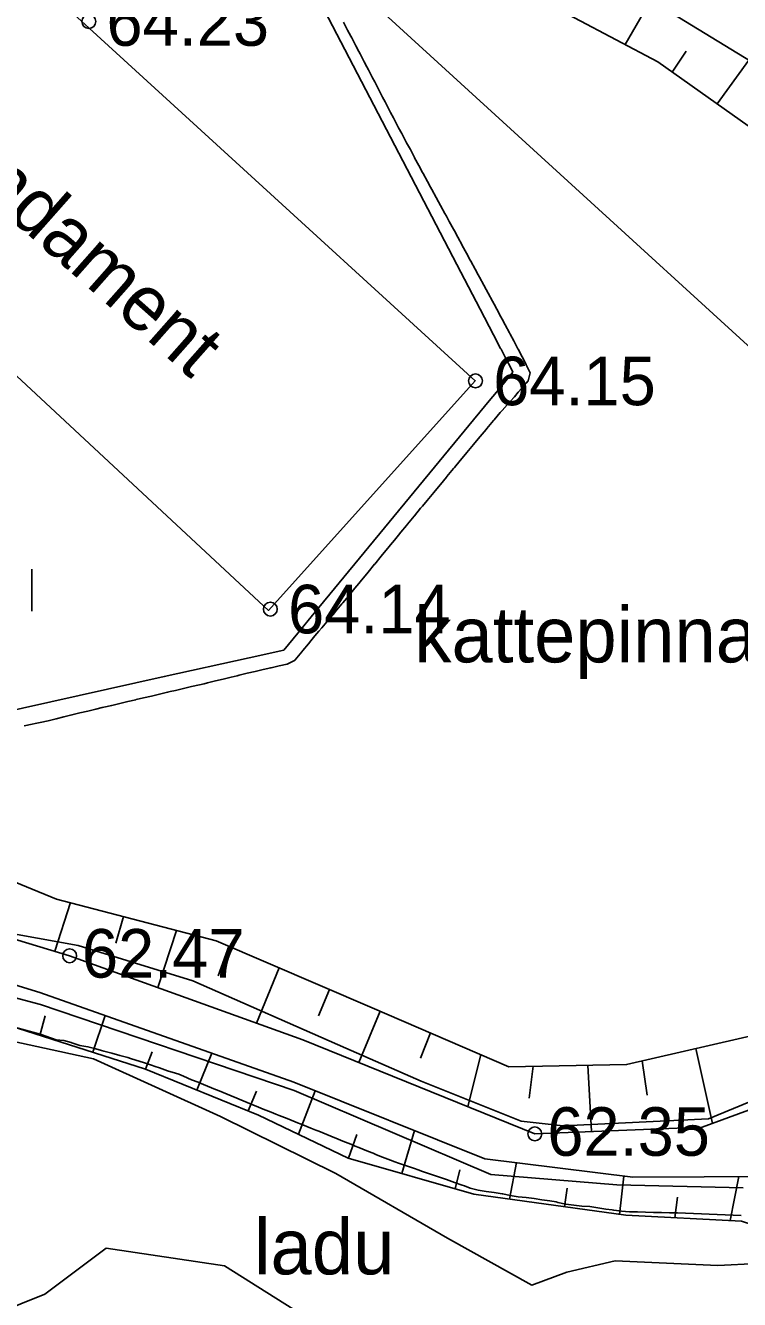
# Model space of a CAD drawing. Extents: x 530818 to 531740, y 6542340 to 6544024.
# Drawn here: x 531248 to 531273.72, y 6543378.16 to 6543424.07 of the extents above; entities that cross this region are included whole.
import ezdxf

# ---------------------------------------------------------------- set-up
doc = ezdxf.new("R2010")
doc.units = 0
for name, color, linetype in [('HALJASTUS', 7, 'Continuous'), ('hHOONED', 7, 'Continuous'), ('Kaevandamise ala', 7, 'Continuous'), ('Kataster', 7, 'Continuous'), ('KORGUSED', 7, 'Continuous'), ('Kõrguspunkt', 7, 'Continuous'), ('Ladu', 7, 'Continuous'), ('RELJEEF', 7, 'Continuous'), ('VEEKOGU', 7, 'Continuous')]:
    doc.layers.add(name, color=color, linetype=linetype)

msp = doc.modelspace()

# ---------------------------------------------------------------- linework, layer by layer
at = {"layer": 'HALJASTUS'}
msp.add_line((531248.23, 6543404.482), (531248.23, 6543402.96), dxfattribs=at)
at = {"layer": 'hHOONED'}
msp.add_lwpolyline([(531245.003, 6543428.811), (531264.201, 6543411.268), (531256.754, 6543402.993), (531237.721, 6543420.702), (531245.003, 6543428.811)], dxfattribs=at)
at = {"layer": 'Kaevandamise ala'}
for points in [[(531259.454, 6543424.191), (531259.604, 6543423.903), (531259.718, 6543423.685), (531259.753, 6543423.616), (531259.903, 6543423.329), (531260.005, 6543423.134), (531260.053, 6543423.042), (531260.202, 6543422.754), (531260.292, 6543422.582), (531260.352, 6543422.467), (531260.501, 6543422.18), (531260.579, 6543422.031), (531260.651, 6543421.893), (531260.8, 6543421.606), (531260.866, 6543421.48), (531260.952, 6543421.318), (531261.099, 6543421.031), (531261.153, 6543420.928), (531261.255, 6543420.744), (531261.398, 6543420.457), (531261.44, 6543420.377), (531261.559, 6543420.17), (531261.702, 6543419.882), (531261.727, 6543419.833), (531261.864, 6543419.595), (531262.01, 6543419.308), (531262.014, 6543419.3), (531262.17, 6543419.021), (531262.301, 6543418.772), (531262.322, 6543418.733), (531262.478, 6543418.446), (531262.588, 6543418.245), (531262.635, 6543418.159), (531262.791, 6543417.872), (531262.875, 6543417.718), (531262.948, 6543417.585), (531263.104, 6543417.297), (531263.162, 6543417.191), (531263.26, 6543417.01), (531263.417, 6543416.723), (531263.449, 6543416.664), (531263.573, 6543416.436), (531263.729, 6543416.149), (531263.736, 6543416.136), (531263.885, 6543415.861), (531264.023, 6543415.608), (531264.041, 6543415.574), (531264.197, 6543415.287), (531264.31, 6543415.08), (531264.353, 6543415), (531264.51, 6543414.712), (531264.597, 6543414.552), (531264.666, 6543414.425), (531264.821, 6543414.138), (531264.884, 6543414.02), (531264.974, 6543413.851), (531265.128, 6543413.564), (531265.171, 6543413.482), (531265.281, 6543413.276), (531265.434, 6543412.989), (531265.458, 6543412.944), (531265.586, 6543412.702), (531265.737, 6543412.415), (531265.745, 6543412.401), (531265.889, 6543412.128), (531266.032, 6543411.852), (531266.038, 6543411.84), (531266.184, 6543411.553), (531266.106, 6543411.266), (531266.032, 6543411.181), (531265.855, 6543410.979), (531265.745, 6543410.85), (531265.611, 6543410.691), (531265.458, 6543410.519), (531265.357, 6543410.404), (531265.171, 6543410.195), (531265.103, 6543410.117), (531264.884, 6543409.86), (531264.859, 6543409.83), (531264.619, 6543409.543), (531264.597, 6543409.516), (531264.38, 6543409.255), (531264.31, 6543409.171), (531264.141, 6543408.968), (531264.023, 6543408.827), (531263.901, 6543408.681), (531263.736, 6543408.482), (531263.662, 6543408.394), (531263.449, 6543408.138), (531263.423, 6543408.107), (531263.183, 6543407.819), (531263.162, 6543407.793), (531262.947, 6543407.532), (531262.875, 6543407.446), (531262.709, 6543407.245), (531262.588, 6543407.098), (531262.472, 6543406.958), (531262.301, 6543406.75), (531262.235, 6543406.67), (531262.014, 6543406.402), (531261.998, 6543406.383), (531261.762, 6543406.096), (531261.727, 6543406.054), (531261.525, 6543405.809), (531261.44, 6543405.706), (531261.288, 6543405.522), (531261.153, 6543405.358), (531261.051, 6543405.234), (531260.866, 6543405.01), (531260.814, 6543404.947), (531260.579, 6543404.662), (531260.577, 6543404.66), (531260.34, 6543404.373), (531260.292, 6543404.314), (531260.103, 6543404.086), (531260.005, 6543403.966), (531259.867, 6543403.798), (531259.718, 6543403.618), (531259.63, 6543403.511), (531259.431, 6543403.27), (531259.393, 6543403.224), (531259.156, 6543402.937), (531259.144, 6543402.922), (531258.915, 6543402.649), (531258.857, 6543402.581), (531258.67, 6543402.362), (531258.57, 6543402.244), (531258.428, 6543402.075), (531258.283, 6543401.9), (531258.19, 6543401.788), (531257.996, 6543401.548), (531257.957, 6543401.501), (531257.72, 6543401.213), (531257.709, 6543401.201), (531257.422, 6543401.057), (531257.135, 6543400.993), (531256.848, 6543400.929), (531256.834, 6543400.926), (531256.561, 6543400.863), (531256.274, 6543400.795), (531255.987, 6543400.727), (531255.7, 6543400.658), (531255.621, 6543400.639), (531255.413, 6543400.589), (531255.126, 6543400.519), (531254.839, 6543400.45), (531254.552, 6543400.38), (531254.432, 6543400.352), (531254.265, 6543400.312), (531253.978, 6543400.245), (531253.691, 6543400.178), (531253.404, 6543400.11), (531253.208, 6543400.065), (531253.117, 6543400.043), (531252.83, 6543399.976), (531252.543, 6543399.908), (531252.256, 6543399.841), (531251.985, 6543399.777), (531251.969, 6543399.774), (531251.682, 6543399.706), (531251.395, 6543399.639), (531251.108, 6543399.572), (531250.821, 6543399.504), (531250.761, 6543399.49), (531250.534, 6543399.435), (531250.247, 6543399.365), (531249.96, 6543399.296), (531249.673, 6543399.227), (531249.573, 6543399.203), (531249.386, 6543399.157), (531249.099, 6543399.086), (531248.812, 6543399.017), (531248.525, 6543398.953), (531248.353, 6543398.916), (531248.238, 6543398.891), (531247.951, 6543398.828)], [(531246.447, 6543388.289), (531248.525, 6543387.726), (531248.567, 6543387.714), (531249.099, 6543387.526), (531249.386, 6543387.495), (531249.644, 6543387.427), (531249.673, 6543387.409), (531249.96, 6543387.312), (531250.247, 6543387.269), (531250.534, 6543387.193), (531250.736, 6543387.14), (531250.821, 6543387.107), (531251.108, 6543387.041), (531251.395, 6543386.96), (531251.682, 6543386.886), (531251.788, 6543386.853), (531251.969, 6543386.79), (531252.256, 6543386.704), (531252.543, 6543386.609), (531252.674, 6543386.565), (531252.83, 6543386.507), (531253.117, 6543386.406), (531253.404, 6543386.315), (531253.524, 6543386.278), (531253.691, 6543386.208), (531253.978, 6543386.085), (531254.221, 6543385.991), (531254.265, 6543385.973), (531254.552, 6543385.855), (531254.839, 6543385.736), (531254.917, 6543385.704), (531255.126, 6543385.617), (531255.413, 6543385.499), (531255.612, 6543385.417), (531255.7, 6543385.38), (531255.987, 6543385.262), (531256.274, 6543385.143), (531256.307, 6543385.129), (531256.561, 6543385.025), (531256.848, 6543384.909), (531257.016, 6543384.842), (531257.135, 6543384.795), (531257.422, 6543384.681), (531257.709, 6543384.567), (531257.74, 6543384.555), (531257.996, 6543384.453), (531258.283, 6543384.34), (531258.464, 6543384.268), (531258.57, 6543384.226), (531258.857, 6543384.111), (531259.144, 6543383.994), (531259.176, 6543383.981), (531259.431, 6543383.874), (531259.718, 6543383.756), (531259.871, 6543383.693), (531260.005, 6543383.64), (531260.292, 6543383.524), (531260.579, 6543383.409), (531260.586, 6543383.406), (531260.866, 6543383.294), (531261.153, 6543383.179), (531261.301, 6543383.119), (531261.44, 6543383.075), (531261.727, 6543382.98), (531262.014, 6543382.879), (531262.14, 6543382.832), (531262.301, 6543382.779), (531262.588, 6543382.682), (531262.875, 6543382.583), (531262.986, 6543382.544), (531263.162, 6543382.484), (531263.449, 6543382.385), (531263.736, 6543382.286), (531263.819, 6543382.257), (531264.023, 6543382.18), (531264.31, 6543382.102), (531264.597, 6543382.055), (531264.884, 6543382.014), (531265.171, 6543381.973), (531265.193, 6543381.97), (531265.458, 6543381.912), (531265.745, 6543381.869), (531266.032, 6543381.838), (531266.319, 6543381.802), (531266.606, 6543381.759), (531266.893, 6543381.716), (531267.112, 6543381.683), (531267.18, 6543381.663), (531267.467, 6543381.601), (531267.754, 6543381.56), (531268.041, 6543381.533), (531268.328, 6543381.512), (531268.615, 6543381.471), (531268.902, 6543381.422), (531269.129, 6543381.396), (531269.189, 6543381.383), (531269.476, 6543381.345), (531269.763, 6543381.327), (531270.05, 6543381.319), (531270.337, 6543381.311), (531270.624, 6543381.303), (531270.911, 6543381.296), (531271.198, 6543381.29), (531271.485, 6543381.283), (531271.772, 6543381.272), (531272.059, 6543381.261), (531272.346, 6543381.25), (531272.633, 6543381.239), (531272.92, 6543381.227), (531273.207, 6543381.215), (531273.494, 6543381.203), (531273.781, 6543381.191)]]:
    msp.add_lwpolyline(points, dxfattribs=at)
at = {"layer": 'Kataster'}
msp.add_lwpolyline([(531060.93, 6543520.01), (531063.73, 6543525.33), (531132.3, 6543495.56), (531158.18, 6543518.3), (531311.6, 6543378.22), (531216.34, 6543342.89)], close=True, dxfattribs=at)
at = {"layer": 'Kõrguspunkt'}
for centre in [(531250.28, 6543424.21), (531264.21, 6543411.26), (531256.82, 6543403.04), (531249.59, 6543390.55), (531266.35, 6543384.13)]:
    msp.add_circle(centre, 0.25, dxfattribs=at)
at = {"layer": 'Ladu'}
for points in [[(531276.682, 6543379.026), (531275.799, 6543379.533), (531272.945, 6543379.388), (531269.244, 6543379.557), (531267.502, 6543379.146), (531266.244, 6543378.686), (531263.197, 6543380.38), (531259.181, 6543382.703), (531255.021, 6543384.759), (531250.449, 6543386.84), (531246.627, 6543387.663), (531242.588, 6543387.445), (531240.387, 6543386.356), (531239.293, 6543384.861)], [(531239.293, 6543384.861), (531237.436, 6543383.99), (531236.333, 6543382.393), (531236.71, 6543380.622), (531238.481, 6543378.532), (531243.154, 6543378.764), (531246.956, 6543377.661), (531248.698, 6543378.357), (531250.904, 6543380.012), (531255.171, 6543379.374), (531258.538, 6543377.254), (531261.934, 6543373.857), (531266.201, 6543372.26), (531270.874, 6543371.738), (531274.42, 6543370.242), (531278.339, 6543370.605), (531281.429, 6543372.666)]]:
    msp.add_lwpolyline(points, dxfattribs=at)
at = {"layer": 'RELJEEF'}
for p, q in [((531269.599, 6543423.378), (531270.528, 6543424.976)), ((531271.3, 6543422.381), (531271.795, 6543423.141)), ((531272.911, 6543421.239), (531274.062, 6543422.817)), ((531249.619, 6543392.463), (531249.061, 6543390.71)), ((531251.53, 6543391.964), (531251.252, 6543391.007)), ((531253.441, 6543391.465), (531252.77, 6543389.402)), ((531255.328, 6543390.894), (531254.937, 6543389.827)), ((531257.142, 6543390.113), (531256.319, 6543388.121)), ((531258.956, 6543389.332), (531258.556, 6543388.391)), ((531248.52, 6543387.681), (531248.706, 6543388.39)), ((531250.424, 6543387.074), (531250.868, 6543388.401)), ((531260.771, 6543388.55), (531260.003, 6543386.702)), ((531262.585, 6543387.769), (531262.235, 6543386.855)), ((531252.327, 6543386.467), (531252.56, 6543387.094)), ((531254.177, 6543385.712), (531254.709, 6543387.043)), ((531264.399, 6543386.988), (531263.93, 6543385.112)), ((531272.145, 6543387.203), (531272.746, 6543384.508)), ((531266.284, 6543386.568), (531266.149, 6543385.418)), ((531268.259, 6543386.604), (531268.386, 6543384.212)), ((531270.22, 6543386.76), (531270.395, 6543385.53)), ((531256.027, 6543384.958), (531256.318, 6543385.665)), ((531257.838, 6543384.116), (531258.438, 6543385.688)), ((531261.561, 6543382.703), (531262.01, 6543384.257)), ((531259.641, 6543383.256), (531259.936, 6543384.113)), ((531263.481, 6543382.149), (531263.645, 6543382.842)), ((531265.439, 6543381.778), (531265.689, 6543383.096)), ((531269.397, 6543381.23), (531269.56, 6543382.612)), ((531273.386, 6543381.013), (531273.698, 6543382.591)), ((531267.418, 6543381.504), (531267.515, 6543382.18)), ((531271.391, 6543381.112), (531271.485, 6543381.846))]:
    msp.add_line(p, q, dxfattribs=at)
for points in [[(531258.399, 6543428.377), (531261.347, 6543429.103), (531267.305, 6543426.945), (531275.535, 6543421.918), (531279.388, 6543417.359), (531283.154, 6543409.773), (531284.152, 6543400.679), (531284.539, 6543395.826), (531285.439, 6543391.453), (531283.69, 6543388.925), (531277.744, 6543386.343), (531272.373, 6543384.371), (531266.354, 6543384.131), (531257.985, 6543387.519), (531249.59, 6543390.55), (531243.593, 6543392.364), (531240.193, 6543394.95), (531238.256, 6543395.561), (531231.492, 6543394.272)], [(531239.006, 6543397.528), (531241.322, 6543396.634), (531243.703, 6543394.805), (531249.115, 6543392.594), (531254.868, 6543391.092), (531260.492, 6543388.671), (531265.413, 6543386.552), (531269.653, 6543386.63), (531274.713, 6543387.793), (531278.161, 6543389.12), (531281.793, 6543391.569), (531282.63, 6543395.304), (531281.773, 6543401.814), (531280.997, 6543409.488), (531278.773, 6543415.325), (531275.264, 6543419.57), (531270.775, 6543422.754), (531264.776, 6543425.938), (531262.144, 6543426.468), (531258.314, 6543425.495)], [(531265.56, 6543411.574), (531265.481, 6543411.728), (531265.315, 6543412.046), (531265.131, 6543412.4), (531265.116, 6543412.427), (531264.862, 6543412.916), (531264.38, 6543413.842), (531263.542, 6543415.452), (531258.314, 6543425.495)], [(531239.006, 6543397.528), (531240.835, 6543397.9), (531246.859, 6543399.241), (531252.996, 6543400.606), (531256.06, 6543401.288), (531257.305, 6543401.565), (531257.305, 6543401.565), (531257.806, 6543402.172), (531258.398, 6543402.889), (531264.705, 6543410.538), (531265.098, 6543411.013), (531265.56, 6543411.574)], [(531277.207, 6543379.888), (531273.797, 6543380.993), (531269.629, 6543381.198), (531264.15, 6543381.957), (531259.621, 6543383.262), (531256.392, 6543384.809), (531252.323, 6543386.469), (531247.116, 6543388.129), (531243.888, 6543388.652), (531240.023, 6543388.584), (531236.044, 6543387.788), (531234.703, 6543389.471), (531233.38, 6543391.214), (531231.674, 6543391.077), (531229.515, 6543388.917), (531227.309, 6543388.121), (531224.99, 6543389.804), (531226.15, 6543392.555)], [(531280.355, 6543382.017), (531279.348, 6543382.618), (531275.013, 6543382.597), (531269.873, 6543382.573), (531264.552, 6543383.238), (531257.662, 6543385.999), (531248.521, 6543389.231), (531244.672, 6543390.397), (531238.457, 6543390.295)]]:
    msp.add_lwpolyline(points, dxfattribs=at)
at = {"layer": 'VEEKOGU'}
msp.add_line((531249.897, 6543390.914), (531247.702, 6543391.316), dxfattribs=at)
for points in [[(531169.647, 6543517.94), (531172.772, 6543514.569), (531176.56, 6543510.211), (531180.92, 6543506.383), (531185.184, 6543502.663), (531187.753, 6543500.059), (531193.738, 6543495.315), (531201.768, 6543488.096), (531211.738, 6543478.067), (531219.679, 6543470.25), (531226.924, 6543462.046), (531234.054, 6543454.276), (531240.726, 6543447.075), (531248.869, 6543438.895), (531255.202, 6543432.42), (531258.195, 6543428.327), (531261.347, 6543429.103), (531267.305, 6543426.945), (531275.535, 6543421.918)], [(531231.492, 6543393.391), (531231.902, 6543392.807), (531235.271, 6543393.277), (531237.772, 6543389.563), (531244.379, 6543389.897), (531248.535, 6543388.797), (531257.674, 6543385.7), (531264.765, 6543382.663), (531269.305, 6543382.299), (531273.857, 6543382.19)], [(531272.605, 6543384.68), (531267.371, 6543384.418), (531265.85, 6543384.592), (531262.25, 6543386.035), (531259.544, 6543387.223), (531254.026, 6543389.646), (531249.897, 6543390.914)], [(531280.325, 6543387.856), (531276.755, 6543386.388), (531272.605, 6543384.68)]]:
    msp.add_lwpolyline(points, dxfattribs=at)

# ---------------------------------------------------------------- texts
at = {"layer": 'hHOONED'}
msp.add_text('vundament', height=2, rotation=318.5159, dxfattribs=at).set_placement((531244.066, 6543420.082))
at = {"layer": 'KORGUSED'}
for s, p in [('64.23', (531250.918, 6543423.335)), ('64.15', (531264.848, 6543410.385)), ('64.14', (531257.458, 6543402.165)), ('62.47', (531250.034, 6543389.762)), ('62.35', (531266.798, 6543383.343))]:
    msp.add_text(s, height=1.75, dxfattribs=at).set_placement(p)
at = {"layer": 'RELJEEF'}
for s, p in [('kattepinnas', (531262.01, 6543401.119)), ('ladu', (531256.233, 6543379.07))]:
    msp.add_text(s, height=2, dxfattribs=at).set_placement(p)

doc.saveas('drawing.dxf')
